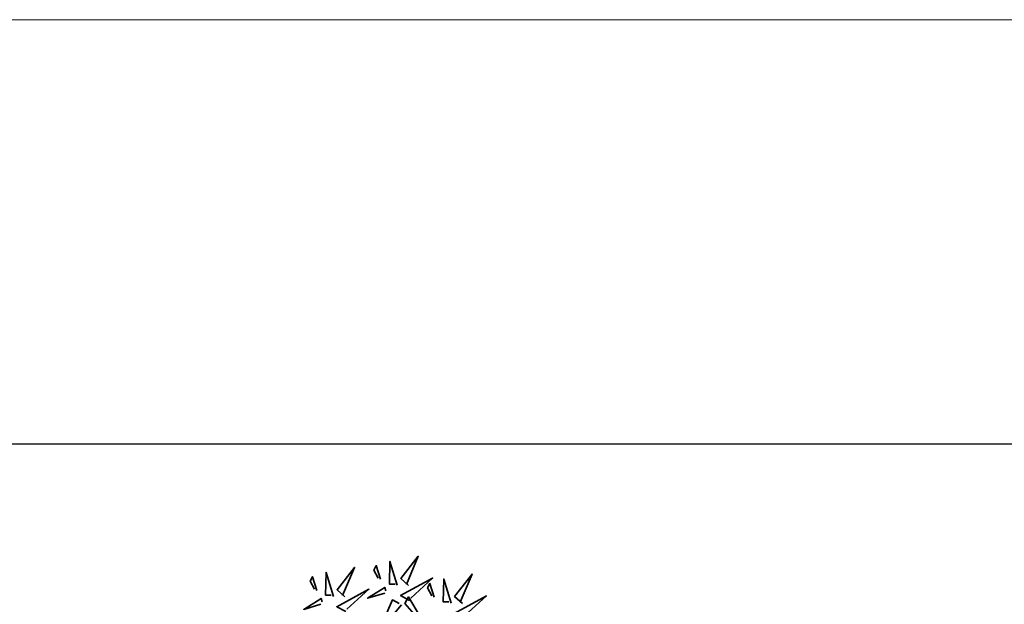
# Model space of a CAD drawing. Extents: x 883 to 364438, y -13 to 4201180.
# Tile 596 of 607: x 364375.06 to 364377.4, y 4200843.44 to 4200844.82. Entities that reach past the tile are written whole.
import ezdxf

# ---------------------------------------------------------------- set-up
doc = ezdxf.new("R2010")
doc.units = 0
doc.header["$LTSCALE"] = 0.5
doc.header["$MEASUREMENT"] = 0
doc.layers.add('.', color=7, linetype='Continuous', lineweight=15)
doc.layers.add('L-tree', color=102, linetype='Continuous', lineweight=35)

# ---------------------------------------------------------------- blocks, each defined once
blk = doc.blocks.new('shrub3')
at = {"color": 94}
for points in [[(-89.4, 264.53), (-98.64, 266.83), (-94.02, 292.2), (-91.71, 264.53)], [(-140.28, 256.06), (-149.52, 258.36), (-144.9, 283.73), (-142.59, 256.06)], [(-82.48, 253), (-91.71, 253), (-73.24, 280.67), (-82.48, 255.31)], [(-133.36, 244.53), (-142.59, 244.53), (-124.12, 272.2), (-133.36, 246.84)], [(-156.44, 239.92), (-167.99, 228.39), (-158.75, 244.53), (-156.44, 242.22)], [(-180, 208.53), (-189.23, 208.53), (-170.76, 236.2), (-180, 210.84)], [(-137.97, 237.61), (-144.9, 205.33), (-147.21, 237.61), (-140.28, 237.61)]]:
    blk.add_lwpolyline(points, dxfattribs=at)
at = {"color": 20}
for points in [[(-98.64, 259.92), (-114.8, 276.06), (-105.56, 257.61), (-100.94, 259.92)], [(-149.52, 251.45), (-165.68, 267.59), (-156.44, 249.14), (-151.83, 251.45)], [(-114.8, 257.61), (-124.03, 266.83), (-124.03, 262.22), (-117.11, 257.61)], [(-165.68, 249.14), (-174.91, 258.36), (-174.91, 253.75), (-167.99, 249.14)], [(-135.66, 239.92), (-105.65, 228.39), (-135.66, 246.84), (-135.66, 239.92)]]:
    blk.add_lwpolyline(points, dxfattribs=at)
at = {"color": 98}
for points in [[(-186.92, 220.06), (-196.16, 222.37), (-191.54, 247.73), (-189.23, 220.06)], [(-196.16, 215.45), (-212.32, 231.59), (-203.08, 213.15), (-198.47, 215.45)], [(-212.32, 213.15), (-221.55, 222.37), (-221.55, 217.76), (-214.63, 213.15)], [(-203.08, 203.92), (-214.63, 192.39), (-205.39, 208.53), (-203.08, 206.23)]]:
    blk.add_lwpolyline(points, dxfattribs=at)

msp = doc.modelspace()

# ---------------------------------------------------------------- linework, layer by layer
at = {"layer": '.', "color": 7}
msp.add_line((364370.6064, 4200844.8218), (364380.5132, 4200844.8218), dxfattribs=at)
at = {"layer": '.', "color": 7, "lineweight": 30}
msp.add_line((364371.3617, 4200843.8158), (364379.6439, 4200843.8158), dxfattribs=at)
at = {"layer": '.'}
msp.add_lwpolyline([(364371.3617, 4200843.8158), (364379.6439, 4200843.8158), (364379.6439, 4200841.6356), (364371.3617, 4200841.6356)], close=True, dxfattribs=at)

# ---------------------------------------------------------------- block references
at = {"layer": 'L-tree', "linetype": 'Continuous', "xscale": 0.002608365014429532, "yscale": 0.002608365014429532, "zscale": 0.002608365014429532, "rotation": 332.240596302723}
msp.add_blockref('shrub3', (364375.9938, 4200842.718), dxfattribs=at)

doc.saveas('drawing.dxf')
